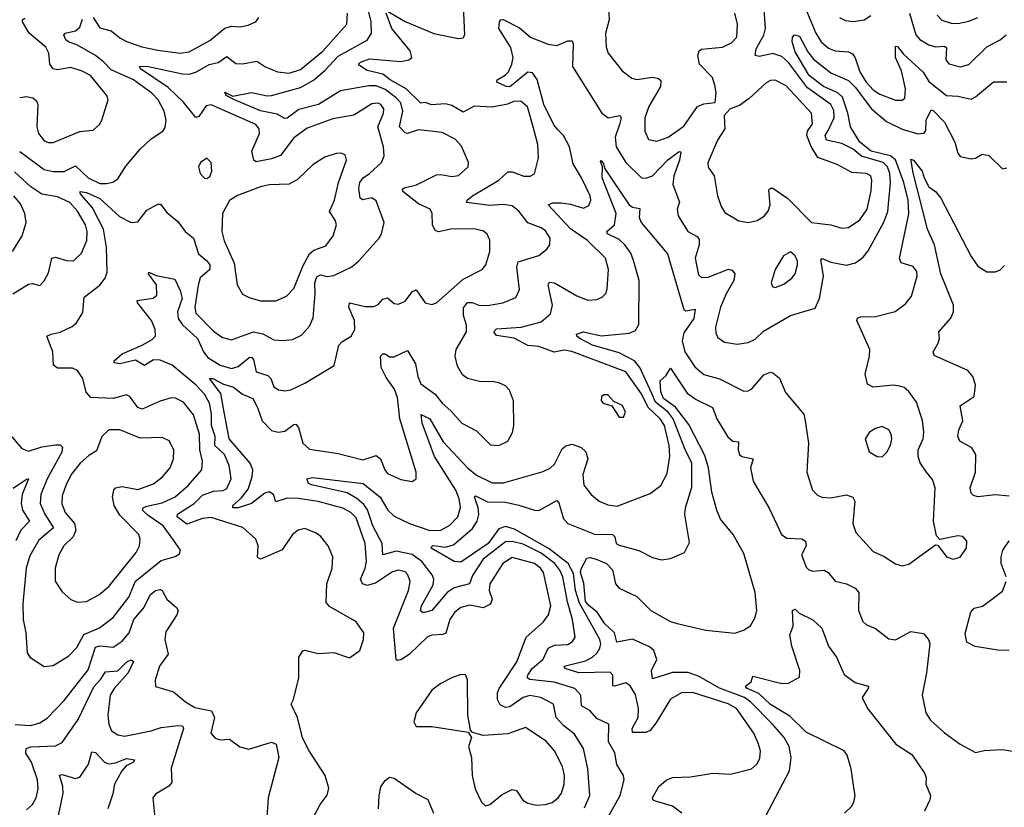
# Model space of a CAD drawing. Extents: x 1468344 to 1613994, y 525695 to 643861.
# Tile 397 of 427: x 1578415 to 1582834, y 617182 to 620715. Entities that reach past the tile are written whole.
import ezdxf

# ---------------------------------------------------------------- set-up
doc = ezdxf.new("R2010")
doc.units = 0

msp = doc.modelspace()

# ---------------------------------------------------------------- linework, layer by layer
at = {"layer": '0CON10XD'}
for points in [[(1580065, 620753.3), (1580145, 620706.9), (1580273, 620653), (1580385, 620630.8), (1580405, 620634), (1580412.7, 620647.3), (1580403.1, 620845)], [(1581912.6, 620835), (1581988.1, 620655), (1582012.2, 620615), (1582045, 620586.7), (1582075, 620575.3), (1582135, 620570.3), (1582152, 620562), (1582164.3, 620544.3), (1582185, 620481.5), (1582214.3, 620435), (1582245, 620400.3), (1582275, 620380.3), (1582345, 620353.8), (1582375, 620353.6), (1582387.1, 620362.9), (1582390.3, 620405), (1582372, 620485), (1582346, 620545), (1582345, 620596.2), (1582355, 620594.2), (1582381, 620561), (1582469.4, 620479.4), (1582495, 620437.2), (1582574.3, 620374.3), (1582625, 620372), (1582685, 620358.5), (1582705, 620368.5), (1582785, 620436.7), (1582845, 620435.6)], [(1581056.2, 620795), (1581060.8, 620715), (1581043.8, 620653.8), (1581047.2, 620592.8), (1581055.4, 620565), (1581118.9, 620485), (1581162.2, 620452.2), (1581185, 620447.3), (1581257, 620457), (1581281.3, 620451.3), (1581292, 620442), (1581291.5, 620415), (1581238.9, 620325), (1581220.3, 620275), (1581220, 620215), (1581237.2, 620177.2), (1581275, 620170), (1581325, 620188.4), (1581395, 620237.1), (1581456.5, 620325), (1581485, 620337.7), (1581536.4, 620343.6), (1581540, 620385), (1581535.5, 620415)], [(1579355.8, 618715), (1579334.7, 618765), (1579291.1, 618805), (1579292.5, 618845), (1579275.5, 618895), (1579275.7, 618945), (1579266.2, 618995), (1579245, 619034.7), (1579206.6, 619075), (1579099.6, 619165), (1579045, 619188.4), (1579015, 619189.3), (1578975, 619163.6), (1578935, 619188.1), (1578865, 619171.6), (1578838.8, 619175), (1578838.6, 619185), (1578875, 619215.8), (1578965.4, 619255), (1579010.1, 619279.9), (1579024.6, 619295), (1579022.9, 619325), (1579006.1, 619366.1), (1578943.3, 619445), (1578942, 619455), (1579013.8, 619466.2), (1579030.3, 619479.7), (1579028.5, 619525), (1578992.9, 619575), (1578995, 619582.5), (1579028, 619568), (1579111.2, 619551.2), (1579135, 619500), (1579143.9, 619465), (1579123.8, 619405), (1579126.5, 619375), (1579145.7, 619345.7), (1579212.6, 619285), (1579239.8, 619225), (1579259.1, 619199.1), (1579315, 619165.6), (1579365, 619150), (1579395, 619159.4), (1579445, 619199.4), (1579455, 619201.5), (1579465, 619190), (1579476.9, 619135), (1579529.3, 619119.3), (1579542.1, 619105), (1579555, 619067.5), (1579576.7, 619055), (1579605, 619049.5), (1579631.2, 619055), (1579695, 619083.8), (1579825.6, 619164.4), (1579847.9, 619255), (1579860.3, 619269.8), (1579903.3, 619295), (1579918.5, 619325), (1579917.9, 619365), (1579892.9, 619425), (1579894.6, 619445.4), (1579965, 619428.7), (1580005, 619428.5), (1580023.3, 619436.7), (1580045, 619460.6), (1580065, 619467.5), (1580095, 619442.2), (1580115, 619439.4), (1580145, 619452.5), (1580178, 619495), (1580195, 619502.5), (1580235, 619445.5), (1580265, 619437.3), (1580285, 619445.5), (1580405, 619550.4), (1580490.8, 619595), (1580506.7, 619615), (1580525.4, 619674.6), (1580525.4, 619725.4), (1580513, 619753), (1580496.7, 619766.7), (1580455, 619776.2), (1580350, 619775), (1580295, 619764.1), (1580278.9, 619768.9), (1580266.9, 619795), (1580266.7, 619845), (1580257.1, 619865), (1580205, 619888.9), (1580134.5, 619945), (1580133.1, 619955), (1580139.8, 619960.2), (1580195.6, 619974.4), (1580285, 620018.4), (1580305, 620020.8), (1580355, 620011.4), (1580385, 620015.5), (1580427.1, 620055), (1580429.2, 620075), (1580397.6, 620147.6), (1580369.1, 620179.1), (1580310.6, 620209.4), (1580205, 620221.6), (1580155, 620204.6), (1580145, 620206.8), (1580119.1, 620235), (1580134.8, 620305), (1580125, 620342.3), (1580105.1, 620365.1), (1580055, 620401.8), (1580015, 620418.4), (1579981.7, 620418.3), (1579855, 620395.2), (1579755.8, 620334.2), (1579667.7, 620312.3), (1579615, 620273.8), (1579605, 620272.2), (1579571.2, 620291.2), (1579495, 620305.9), (1579379.4, 620355), (1579341.4, 620375), (1579335, 620390), (1579372.3, 620372.3), (1579455, 620389.1), (1579525, 620373.9), (1579545, 620374.8), (1579675, 620410.8), (1579733.3, 620443.3), (1579785, 620487.3), (1579845, 620551.6), (1579975, 620623.5), (1579993.7, 620655), (1579992, 620705), (1579980.5, 620755)], [(1579215.3, 619524.7), (1579201.1, 619425), (1579205, 619398.1), (1579285, 619317.5), (1579325, 619289.1), (1579365, 619279.5), (1579465, 619314.3), (1579505.6, 619305.6), (1579555, 619279.6), (1579595, 619275.5), (1579638.9, 619281.1), (1579679.5, 619300.5), (1579715, 619340.8), (1579732.3, 619377.7), (1579741.6, 619485), (1579739.6, 619535), (1579748.2, 619561.8), (1579765, 619570), (1579795, 619562.3), (1579825, 619566.9), (1579905, 619606.2), (1579936.9, 619633.1), (1580026.4, 619733.6), (1580038.6, 619755), (1580050, 619805), (1580015, 619902), (1579995, 619915.6), (1579955, 619907.5), (1579942.7, 619915), (1579937.1, 619957.1), (1579941.9, 619985), (1579956.2, 620005), (1579984.2, 620025), (1580039.2, 620075), (1580051.1, 620105), (1580047.8, 620145), (1580021.8, 620235), (1580047.8, 620295), (1580048.9, 620315), (1580036.1, 620335), (1580025, 620340.9), (1579995, 620338.1), (1579915, 620286.1), (1579820.1, 620269.9), (1579705, 620228.1), (1579644.6, 620185.4), (1579584.8, 620105.2), (1579545, 620090.3), (1579476.9, 620076.9), (1579465.3, 620085.3), (1579457.5, 620125), (1579490.9, 620205), (1579489.1, 620225), (1579475, 620244.6), (1579275, 620333.8), (1579251.3, 620328.7), (1579219.1, 620280.9), (1579205, 620275.6), (1579150.8, 620345), (1579081.6, 620411.6), (1578957.5, 620495), (1578952.5, 620505), (1578985, 620506.1), (1579145, 620472.6), (1579175, 620471.2), (1579205, 620479.3), (1579265, 620514.3), (1579306.3, 620523.7), (1579345, 620549.6), (1579385, 620517.8), (1579415, 620517.1), (1579478.7, 620528.7), (1579515, 620504.4), (1579571.8, 620481.8), (1579625, 620475.3), (1579675, 620491.3), (1579775, 620574.1), (1579883.6, 620695), (1579886.9, 620745)], [(1580950, 617180), (1580974.1, 617235), (1580964.2, 617355), (1580945.4, 617445), (1580905, 617510), (1580855, 617549.1), (1580823.2, 617585), (1580810, 617645), (1580753.1, 617675), (1580705, 617683.4), (1580675, 617673.7), (1580615, 617632.2), (1580595, 617629.1), (1580571.7, 617641.7), (1580559.2, 617665), (1580559.1, 617695), (1580566.6, 617715), (1580646.7, 617835), (1580687.5, 617945), (1580765, 618013.1), (1580788.2, 618045), (1580798.9, 618085), (1580766.2, 618235), (1580752.1, 618255), (1580725, 618275.6), (1580625, 618303.2), (1580583.7, 618275), (1580525.5, 618185), (1580522.3, 618155), (1580535.5, 618115), (1580527.6, 618092.4), (1580495, 618076.2), (1580435, 618089.1), (1580395, 618078.8), (1580365.9, 618055), (1580345.3, 618025), (1580327.6, 617962.4), (1580313.4, 617956.6), (1580265, 617954.7), (1580245, 617946.8), (1580162.7, 617867.3), (1580125, 617842.9), (1580110, 617840), (1580104.4, 617845), (1580092.6, 617985), (1580160.3, 618155), (1580166.7, 618195), (1580157.5, 618225), (1580145, 618238.8), (1580115, 618245.3), (1580088.1, 618238.1), (1580012.3, 618187.7), (1579975, 618177.5), (1579952.9, 618185), (1579945.2, 618205), (1579965.8, 618255), (1579971.2, 618285), (1579965.8, 618365), (1579925, 618480), (1579900.4, 618505), (1579865, 618523.5), (1579755, 618553), (1579665, 618567.5), (1579615, 618569), (1579565, 618552.9), (1579554.4, 618585), (1579535, 618597.5), (1579515, 618591.5), (1579456, 618544), (1579395, 618524.8), (1579371.9, 618525), (1579371.8, 618535), (1579409.9, 618570.1), (1579440.3, 618609.7), (1579458.9, 618665), (1579462, 618695), (1579450, 618725), (1579355.3, 618835.3), (1579329.4, 618970.6), (1579317.7, 619037.7), (1579266.7, 619105), (1579281.2, 619105), (1579329.4, 619079.4), (1579375, 619066.8), (1579414.9, 619034.9), (1579461.1, 619015), (1579482.9, 618975), (1579503.3, 618915), (1579545, 618872.5), (1579575, 618864.6), (1579605, 618869.3), (1579645, 618899.5), (1579655, 618901.1), (1579665.9, 618885), (1579685.4, 618815.4), (1579715, 618788.9), (1579845, 618768.8), (1579955, 618740.9), (1580015, 618760.3), (1580034.6, 618745), (1580053.3, 618695), (1580065, 618680), (1580125, 618652.2), (1580176, 618644), (1580193.9, 618656.1), (1580194.3, 618685), (1580120.9, 618925), (1580115, 618980), (1580110.1, 619020.1), (1580097.1, 619057.1), (1580059.4, 619109.4), (1580037.4, 619155), (1580034.5, 619205), (1580045, 619215.7), (1580055, 619215.8), (1580075, 619202.5), (1580095, 619202.9), (1580155, 619230.8), (1580191.3, 619171.3), (1580201.8, 619115), (1580215, 619081.5), (1580280, 619035), (1580310.8, 618995), (1580350.6, 618960.6), (1580400, 618905), (1580465, 618870), (1580528.3, 618808.3), (1580565, 618804.3), (1580605.7, 618825), (1580627, 618863), (1580633.3, 618895), (1580630.6, 619005), (1580613.2, 619053.2), (1580595, 619072), (1580565, 619086), (1580535, 619092.5), (1580485, 619090), (1580425, 619106.2), (1580402.1, 619122.1), (1580380.4, 619160.4), (1580368.9, 619205), (1580373.3, 619235), (1580420.7, 619315), (1580420, 619345), (1580407.4, 619387.4), (1580407.4, 619422.6), (1580425, 619445.9), (1580445, 619446.5), (1580475, 619433.8), (1580515, 619432.4), (1580583.8, 619445), (1580640.9, 619469.1), (1580657.5, 619505), (1580645.7, 619605), (1580651.5, 619628.5), (1580745, 619656.7), (1580781.4, 619685), (1580794.4, 619705), (1580795.5, 619735), (1580775, 619767.8), (1580755, 619781.5), (1580695, 619803.5), (1580655, 619855.4), (1580625, 619880.3), (1580585, 619886.7), (1580525, 619880.8), (1580420, 619895), (1580422.5, 619905), (1580447.1, 619925), (1580565.2, 619994.8), (1580605, 620032.9), (1580625, 620032.8), (1580677.5, 620012.5), (1580706.6, 620013.4), (1580725, 620023.8), (1580743.3, 620095), (1580740, 620155), (1580719.6, 620235), (1580693.6, 620323.6), (1580665, 620348.6), (1580635, 620348.9), (1580603.5, 620336.5), (1580535, 620322.7), (1580455, 620327), (1580405, 620300.9), (1580355, 620329.6), (1580325, 620338.1), (1580265, 620333.8), (1580235, 620343.8), (1580215, 620340.4), (1580149.3, 620405), (1580077.9, 620445), (1580045, 620471), (1579975, 620486.4), (1579940.3, 620510.3), (1579936, 620515), (1579944.3, 620525), (1579985, 620539), (1580125, 620527.5), (1580161.2, 620535), (1580174.2, 620545), (1580167.9, 620575), (1580085.4, 620675), (1580060, 620745)], [(1580830.8, 620220.8), (1580812.7, 620242.7), (1580767.5, 620335), (1580736.9, 620446.9), (1580716.9, 620476.9), (1580695, 620480.3), (1580615, 620414.1), (1580597.5, 620415), (1580556.7, 620435), (1580558, 620445), (1580594.1, 620465.9), (1580608.5, 620481.5), (1580623.8, 620515), (1580629.3, 620545), (1580619.6, 620589.6), (1580565.4, 620675), (1580568.1, 620705), (1580575, 620714.2), (1580584.5, 620715.5), (1580657.8, 620677.8), (1580706.7, 620636.7), (1580785, 620605.9), (1580825, 620599.7), (1580875, 620620), (1580895, 620620), (1580899.1, 620605), (1580895.5, 620505), (1581027.8, 620295), (1581055.4, 620275.4), (1581108, 620285), (1581114.5, 620274.5), (1581106.3, 620245), (1581087.7, 620187.7), (1581092, 620145), (1581134.6, 620075), (1581205, 620006.2), (1581225, 620004.7), (1581255, 620015.3), (1581323.4, 620086.6), (1581375, 620124.3), (1581381.7, 620121.7), (1581376.6, 620085), (1581350.3, 620015), (1581346.5, 619975), (1581376.8, 619896.8), (1581365.5, 619865), (1581369.5, 619835), (1581413.8, 619765), (1581455, 619742.1), (1581465, 619728.8), (1581464.2, 619705), (1581446.9, 619645), (1581461.1, 619571.1), (1581475, 619559.1), (1581505, 619560), (1581595.3, 619595.3), (1581611.9, 619591.9), (1581624.2, 619575), (1581619.5, 619545), (1581585.3, 619485), (1581560.8, 619425), (1581537.9, 619335), (1581539.4, 619309.4), (1581548.8, 619288.8), (1581578.5, 619268.5), (1581635, 619259.6), (1581685, 619266.9), (1581715, 619281.2), (1581752.5, 619317.5), (1581875, 619388.5), (1581985, 619421.2), (1582005, 619463.8), (1582022.1, 619565), (1582010.4, 619639.6), (1582016, 619644), (1582055, 619627.7), (1582125, 619614.6), (1582166, 619624), (1582200, 619650), (1582222.5, 619677.5), (1582293.6, 619806.4), (1582310.7, 619855), (1582322.8, 619985), (1582320, 620025), (1582309.7, 620055), (1582289.4, 620075), (1582192.9, 620102.9), (1582155, 620134.8), (1582105, 620159.1), (1582035.2, 620175.2), (1582030.2, 620195), (1582045, 620221.2), (1582070.5, 620275), (1582068, 620308), (1582055, 620335.2), (1581949.9, 620409.9), (1581865, 620522.6), (1581835, 620550), (1581795, 620563.6), (1581735, 620549.3), (1581715.7, 620555), (1581720.5, 620585), (1581755.3, 620645), (1581761.6, 620675), (1581755, 620782.5)], [(1581535.5, 620415), (1581524.4, 620455), (1581465.9, 620515.9), (1581457.9, 620555), (1581464.5, 620575), (1581475, 620582.3), (1581568.5, 620591.5), (1581609.4, 620610.6), (1581632.7, 620637.3), (1581636.1, 620695), (1581624.6, 620745)], [(1582408.9, 620745), (1582436.5, 620646.5), (1582455, 620626.7), (1582495, 620602.2), (1582525, 620593.8), (1582565, 620595.8), (1582575, 620589.2), (1582571.6, 620535), (1582585, 620517.1), (1582636.9, 620503.1), (1582675, 620513.8), (1582755, 620592.7), (1582815.7, 620625), (1582842.4, 620647.6)], [(1578415, 620365.3), (1578445, 620371.1), (1578474.7, 620364.7), (1578491.2, 620351.2), (1578497.1, 620335), (1578492.3, 620235), (1578498.9, 620205), (1578525, 620171.1), (1578545, 620163.6), (1578565, 620164.5), (1578685, 620213.5), (1578745, 620218.8), (1578773.8, 620245), (1578784, 620265), (1578812, 620355), (1578805.8, 620375), (1578733.3, 620465), (1578695, 620484.6), (1578645, 620500), (1578585, 620489.4), (1578564.8, 620494.8), (1578551, 620515), (1578545.8, 620565), (1578532.2, 620592.2), (1578457.9, 620655), (1578427.5, 620705), (1578427.8, 620715), (1578437.4, 620722.6)], [(1578415, 620123.3), (1578525, 620042.6), (1578565, 620033.8), (1578615, 620033.4), (1578665, 620058.8), (1578722.9, 620005), (1578775, 619980.9), (1578805, 619979.8), (1578833.2, 619986.8), (1578855, 620000.6), (1578891.5, 620058.5), (1578955, 620134.3), (1579005, 620180.5), (1579057.5, 620215), (1579068.6, 620231.4), (1579072.7, 620265), (1579062.7, 620305), (1579036.4, 620355), (1579008.4, 620385), (1578925.3, 620445), (1578825, 620489.5), (1578793, 620525), (1578754.6, 620554.6), (1578675, 620601.5), (1578634.3, 620615), (1578621.8, 620625), (1578613.8, 620645), (1578618.6, 620655), (1578665, 620665.8), (1578685, 620680.9), (1578697.3, 620717.3)], [(1578745, 620725.4), (1578775, 620678.8), (1578825.6, 620665.6), (1578863.8, 620633.9), (1578895, 620617.4), (1578962.8, 620592.8), (1579035, 620578.6), (1579135.3, 620564.7), (1579175, 620570.3), (1579268.5, 620621.5), (1579335, 620676.7), (1579365, 620685.3), (1579405, 620682.3), (1579439.8, 620690.2), (1579474.3, 620705.7), (1579488.8, 620725)], [(1582094.7, 620724.7), (1582120.8, 620710.8), (1582155, 620706.2), (1582205, 620714.5), (1582235, 620733.3)], [(1582532.5, 620735), (1582553.6, 620713.6), (1582595, 620699.6), (1582625, 620698.7), (1582675, 620708.4), (1582715, 620724.6)], [(1581251.9, 619038.1), (1581198.1, 619155), (1581174.1, 619184.1), (1581105, 619220.5), (1580985.4, 619255), (1580929.1, 619285), (1580915.7, 619295), (1580913.8, 619305), (1580945, 619315.3), (1581025, 619297.1), (1581150.7, 619309.3), (1581178.5, 619321.5), (1581192.9, 619347.1), (1581195.8, 619545), (1581170.2, 619635), (1581157.3, 619667.3), (1581130.5, 619705), (1581105, 619728.9), (1581052.5, 619755), (1581049.4, 619765), (1581084.7, 619795), (1581092.3, 619845), (1581029.1, 620005), (1581030, 620055), (1581021.7, 620078.3), (1581025, 620083.3), (1581035, 620068.8), (1581039.4, 620049.4), (1581074.8, 619994.8), (1581150.8, 619885), (1581165, 619874.3), (1581198.1, 619868.1), (1581195, 619827.5), (1581204.3, 619805), (1581322.9, 619665), (1581395, 619415.6), (1581405, 619408.9), (1581446.9, 619416.9), (1581439.7, 619375), (1581395, 619310), (1581387.7, 619275), (1581400, 619225), (1581445, 619158.5), (1581485, 619122.7), (1581555, 619104.4), (1581665, 619048.6), (1581685, 619050.6), (1581700.2, 619059.8), (1581755, 619122.5), (1581785, 619133.8), (1581795, 619131.2), (1581825, 619106.7), (1581852, 619042), (1581934, 618945), (1581940, 618915), (1581954.4, 618815), (1581947.1, 618685), (1581972.5, 618605), (1581995, 618582.5), (1582015, 618573.1), (1582055, 618569.4), (1582125, 618583.6), (1582153.6, 618573.6), (1582163.1, 618555), (1582154.6, 618455), (1582167.8, 618415), (1582245, 618330), (1582295, 618307.3), (1582345, 618273.5), (1582375, 618265.6), (1582405, 618272.9), (1582525, 618360), (1582535, 618357.5), (1582575, 618305.8), (1582605, 618295.6), (1582635, 618304.3), (1582664.5, 618345), (1582665.5, 618375), (1582647.1, 618397.1), (1582625, 618400.4), (1582545, 618383.3), (1582530, 618400), (1582515.4, 618465), (1582522.9, 618615), (1582512.1, 618652.1), (1582484.4, 618685), (1582456.4, 618726.4), (1582446.7, 618755), (1582447.8, 618785), (1582469.3, 618835), (1582473.2, 618865), (1582466.9, 618916.9), (1582439.9, 618999.9), (1582405, 619047.8), (1582385, 619064.5), (1582365, 619071.8), (1582335, 619075.6), (1582245.9, 619065.9), (1582219.5, 619079.5), (1582209.4, 619125), (1582228.9, 619205), (1582230, 619235), (1582172.5, 619365), (1582175, 619376.2), (1582188.3, 619381.7), (1582255, 619383.3), (1582343.5, 619406.5), (1582390.1, 619439.9), (1582417.3, 619475), (1582442.1, 619565), (1582441.8, 619585), (1582425, 619607.3), (1582370.8, 619625), (1582363.8, 619643.8), (1582404.7, 619844.7), (1582402, 619905), (1582383.6, 619985), (1582345.9, 620085.9), (1582323.2, 620105), (1582237, 620125), (1582184.9, 620165), (1582142.9, 620235), (1582132, 620295), (1582107.9, 620367.9), (1582087.3, 620387.3), (1582022.4, 620415), (1581957.7, 620465), (1581895, 620571.2), (1581881.2, 620615), (1581883.4, 620636.6), (1581892.6, 620647.4), (1581915, 620641.5), (1581951.3, 620571.3), (1581977.7, 620537.7), (1582055, 620476.9), (1582135, 620442.3), (1582165, 620413.1), (1582237.2, 620315), (1582305, 620258.9), (1582375, 620223.5), (1582445, 620202.4), (1582474.6, 620205.4), (1582482.1, 620217.9), (1582483.2, 620265), (1582505, 620310), (1582515, 620307.3), (1582564.7, 620255), (1582611.8, 620165), (1582625.6, 620115.6), (1582635, 620102), (1582685, 620091.4), (1582705, 620094.3), (1582735, 620111.2), (1582765, 620106.2), (1582825, 620046.7), (1582845, 620051.2)], [(1582105, 619779.6), (1582135, 619782.9), (1582185, 619817.9), (1582218.6, 619865), (1582236.9, 619946.9), (1582239.7, 619995), (1582234.7, 620014.7), (1582215, 620024.6), (1582149.2, 620029.2), (1582084.2, 620065), (1581996.5, 620096.5), (1581966.5, 620146.5), (1581948.2, 620195), (1581951.1, 620215), (1581972.3, 620247.7), (1581968.2, 620295), (1581855, 620417.7), (1581805, 620443.6), (1581785, 620442.5), (1581765, 620432.2), (1581688.8, 620361.2), (1581645, 620330), (1581604.2, 620315.8), (1581576.7, 620285), (1581580, 620225), (1581546, 620174), (1581503.1, 620073.1), (1581505, 620053.3), (1581531.2, 620015), (1581547.1, 619925), (1581562.5, 619877.5), (1581579.7, 619849.7), (1581642.7, 619812.7), (1581685, 619805.6), (1581725, 619814.5), (1581755.9, 619834.1), (1581773.4, 619856.6), (1581782.3, 619885), (1581777.7, 619952.3), (1581785, 619960), (1581795, 619958.6), (1581862.7, 619912.7), (1581969.2, 619805), (1582054.6, 619794.6), (1582105, 619779.6)], [(1581049.2, 617125), (1581109.7, 617235), (1581128.5, 617305), (1581124.4, 617325), (1581094.2, 617374.2), (1581085.6, 617425.6), (1581057.8, 617475), (1581058.6, 617555), (1581005, 617580.7), (1580975, 617615.3), (1580936.6, 617636.6), (1580933.8, 617685), (1580906.7, 617715), (1580813.3, 617743.3), (1580705, 617755.8), (1580692.9, 617762.9), (1580695.8, 617775), (1580715.6, 617805), (1580765, 617846.6), (1580786.7, 617895), (1580815, 617908.8), (1580875, 617912.3), (1580895.7, 617925), (1580908.2, 617945), (1580896.1, 618025), (1580873.8, 618103.8), (1580852.7, 618215), (1580839.4, 618245), (1580816.6, 618275), (1580755, 618321.2), (1580675, 618361.8), (1580625, 618374.8), (1580595, 618372.5), (1580494.4, 618295), (1580447.7, 618222.3), (1580434, 618185), (1580364.2, 618165.9), (1580334, 618146), (1580265.2, 618064.8), (1580225, 618054.7), (1580213.4, 618063.4), (1580218.9, 618085), (1580270.8, 618179.2), (1580273.5, 618205), (1580266.7, 618225), (1580219.1, 618285), (1580176.4, 618316.4), (1580105, 618331.6), (1580045, 618314.7), (1580041.4, 618365), (1579999.6, 618445), (1579975.7, 618515.7), (1579959.9, 618539.9), (1579927.5, 618567.6), (1579885, 618593.2), (1579725, 618628.7), (1579711.8, 618635), (1579703.3, 618655), (1579729.2, 618660.8), (1579956.9, 618635), (1580032.5, 618572.5), (1580067.2, 618515), (1580095, 618487.2), (1580164.6, 618454.6), (1580255, 618423.3), (1580305, 618424.8), (1580345, 618447.2), (1580380.7, 618485), (1580392.8, 618527.2), (1580387.5, 618565), (1580372.9, 618605), (1580276.6, 618755), (1580221, 618905), (1580216.4, 618943.6), (1580255, 618924.3), (1580315, 618821.6), (1580425, 618704.2), (1580465, 618672.3), (1580535, 618637.1), (1580587, 618637), (1580765, 618687.8), (1580795, 618702.5), (1580815, 618720.6), (1580850, 618790), (1580866, 618804), (1580895, 618811.2), (1580935, 618796.1), (1580955.8, 618775.8), (1580964.6, 618745), (1580942.9, 618675), (1580947.1, 618627.1), (1580979.4, 618585), (1581016, 618555), (1581055, 618538.5), (1581096.9, 618533.1), (1581245, 618588.9), (1581291.9, 618625), (1581320.4, 618679.6), (1581333.4, 618756.6), (1581330.2, 618805), (1581308.6, 618895), (1581289.6, 618925), (1581235.7, 618975.7), (1581205, 619036.3), (1581135, 619136.1), (1580893.5, 619226.5), (1580857.9, 619232.1), (1580812.9, 619222.9), (1580745, 619249.6), (1580695, 619252.9), (1580634, 619286), (1580555, 619298.1), (1580543.6, 619315), (1580555, 619328.8), (1580665, 619335.7), (1580755, 619359.7), (1580796.9, 619395), (1580806.4, 619435), (1580787.1, 619525), (1580792.5, 619537.5), (1580815.2, 619535.2), (1580915, 619476.9), (1580965, 619456.5), (1581005, 619460), (1581029.7, 619470.3), (1581045, 619486.7), (1581052.1, 619507.9), (1581058.2, 619595), (1581043.6, 619645), (1580962.5, 619725), (1580886.3, 619776.3), (1580787.1, 619885), (1580807.2, 619892.8), (1580845, 619893.1), (1580887.4, 619887.4), (1580945, 619869.2), (1580968.8, 619881.2), (1580978.2, 619905), (1580974.5, 619925), (1580936.4, 620005), (1580899.1, 620069.1), (1580882.4, 620145), (1580854.8, 620195), (1580830.8, 620220.8)], [(1579255, 620003.3), (1579268.8, 620011.2), (1579277.5, 620035), (1579274.2, 620075), (1579255, 620094), (1579226, 620075), (1579217.1, 620055), (1579224.4, 620024.4), (1579245, 620003.8), (1579255, 620003.3)], [(1579495, 619453.3), (1579565, 619454.5), (1579612.5, 619475), (1579645, 619509.4), (1579687, 619613), (1579715.8, 619665), (1579735, 619680.7), (1579789.2, 619700.7), (1579821.2, 619745), (1579836.2, 619795), (1579831.2, 619815), (1579804.7, 619855), (1579827.2, 619905), (1579845.9, 619984.1), (1579882.2, 620085), (1579875, 620109.2), (1579856.2, 620116.2), (1579835, 620114.5), (1579785, 620097.8), (1579732.5, 620065), (1579661.9, 619998.1), (1579625, 619977.5), (1579535, 619974.6), (1579495, 619965.4), (1579392.9, 619927.1), (1579356.4, 619903.6), (1579324.7, 619845.3), (1579322.5, 619765), (1579333, 619723), (1579377.3, 619622.7), (1579391.1, 619525), (1579415, 619484.2), (1579445, 619468.1), (1579495, 619453.3)], [(1582855, 618577.3), (1582795, 618583.6), (1582714.5, 618574.5), (1582695, 618580), (1582685, 618591.2), (1582680.5, 618615), (1582703.9, 618685), (1582705.5, 618765), (1582688.6, 618795), (1582634.6, 618824.6), (1582624.5, 618845), (1582630.4, 618875), (1582648.2, 618915), (1582635, 618982.5), (1582699.2, 619025), (1582705, 619077.5), (1582692.9, 619115), (1582670.6, 619140.6), (1582518.6, 619208.6), (1582514.3, 619225), (1582536.4, 619263.6), (1582542.9, 619285), (1582540.6, 619315), (1582593.5, 619376.5), (1582606, 619405), (1582606.4, 619435), (1582549.4, 619575), (1582520.8, 619705), (1582488.8, 619775), (1582425, 620028.8), (1582415, 620090), (1582426.2, 620085), (1582465.7, 620035.7), (1582474.2, 620005), (1582495.7, 619965.7), (1582524.4, 619944.4), (1582548.6, 619915), (1582685, 619652), (1582715, 619610), (1582755, 619584.4), (1582795, 619583.3), (1582815, 619592.7), (1582835, 619612.2)], [(1578385, 619485.6), (1578455, 619529.2), (1578471.7, 619531.7), (1578505, 619523.3), (1578525, 619543.3), (1578545, 619580), (1578560, 619645), (1578575, 619649.1), (1578625.5, 619634.5), (1578656, 619634), (1578692.8, 619667.2), (1578717.1, 619725), (1578717.8, 619765), (1578709.7, 619795), (1578675, 619856.7), (1578639.7, 619895), (1578585, 619919.7), (1578515, 619931.9), (1578465.6, 619965.6), (1578391.9, 620031.9)], [(1578372.5, 618852.5), (1578425, 618791.5), (1578455, 618778.8), (1578515, 618798.6), (1578575, 618808.2), (1578597.2, 618807.2), (1578607.8, 618797.8), (1578604.1, 618775), (1578538.5, 618655), (1578509.8, 618585), (1578507.6, 618545), (1578527.6, 618497.6), (1578566.4, 618435), (1578500.5, 618379.5), (1578460.8, 618309.2), (1578444.8, 618254.8), (1578429.2, 618095), (1578430, 618025), (1578442.5, 617965), (1578448.9, 617875), (1578460, 617855), (1578525, 617812.9), (1578565, 617817.8), (1578635, 617860.8), (1578671.3, 617898.7), (1578702.4, 617957.6), (1578773.2, 617986.8), (1578835, 618033.1), (1578905, 618123.8), (1578935, 618195.7), (1579050.5, 618289.5), (1579112.9, 618307.1), (1579131.7, 618318.3), (1579136.7, 618335), (1579095.2, 618395.2), (1579058.8, 618445), (1578990.9, 618490.9), (1578966.8, 618515), (1578969.6, 618525), (1578985, 618533.3), (1579055, 618547.6), (1579112.9, 618575), (1579171.2, 618625), (1579231.8, 618695), (1579234.7, 618734.7), (1579223.6, 618785), (1579221.6, 618855), (1579195, 618941.9), (1579149.6, 618999.6), (1579115, 619017.5), (1579095, 619018.2), (1579045.9, 619004.1), (1578965, 618967.2), (1578945, 618975.4), (1578908.6, 619025), (1578895, 619031.9), (1578835, 619015.5), (1578735, 619019.5), (1578713.8, 619043.8), (1578698.5, 619105), (1578675, 619141.1), (1578652, 619152), (1578585, 619152.2), (1578567.1, 619165), (1578563.8, 619225), (1578537.5, 619295), (1578556, 619304), (1578597, 619313), (1578651.2, 619338.8), (1578670.6, 619355), (1578697.8, 619402.2), (1578705, 619470), (1578775.3, 619524.7), (1578797.9, 619555), (1578808.3, 619581.8), (1578805.2, 619695), (1578790.5, 619775), (1578741.3, 619871.3), (1578685.7, 619935), (1578686.4, 619943.6), (1578715, 619940.5), (1578775, 619913.1), (1578862.9, 619832.9), (1578915, 619805.6), (1578945, 619808.6), (1578985, 619860), (1579035, 619888.1), (1579047.3, 619887.3), (1579075, 619850.8), (1579125, 619810), (1579157.1, 619765), (1579195, 619734.5), (1579217.2, 619665), (1579255, 619633.6), (1579268.1, 619615), (1579268, 619595), (1579225, 619556.7), (1579215.3, 619524.7)], [(1578383.1, 619675), (1578426.2, 619745), (1578443.5, 619805), (1578438.5, 619845), (1578418.5, 619888.5), (1578388.2, 619925)], [(1581805, 619514.3), (1581845, 619528.1), (1581880.6, 619555), (1581895.3, 619574.7), (1581906.4, 619615), (1581905, 619632.5), (1581895, 619656.2), (1581875, 619673.8), (1581842.9, 619655), (1581805.6, 619595), (1581787.5, 619535), (1581795, 619516.7), (1581805, 619514.3)], [(1581748, 617115), (1581870, 617345), (1581877.9, 617405), (1581868.5, 617455), (1581845.4, 617495), (1581793.8, 617555), (1581694.4, 617655), (1581667.4, 617675), (1581556.3, 617716.3), (1581465, 617769.2), (1581415, 617786.2), (1581345, 617786.4), (1581255, 617758.6), (1581251.2, 617795), (1581274.2, 617845), (1581260.4, 617885), (1581241.1, 617901.1), (1581165, 617935.6), (1581095, 617922.5), (1581083.8, 617965), (1581041.3, 618005), (1581007, 618057), (1580970.5, 618085), (1580954.7, 618105), (1580947, 618187), (1580932.5, 618235), (1580935, 618251.9), (1580960.8, 618299.2), (1580975, 618302), (1581002.5, 618295), (1581048.6, 618275), (1581075, 618246.7), (1581089.2, 618185), (1581105.5, 618165.5), (1581185, 618127.3), (1581247.8, 618065), (1581335.9, 618015.9), (1581365, 618006.2), (1581495, 617976.1), (1581625, 617962.5), (1581663.9, 617976.1), (1581694.6, 617995.4), (1581716.2, 618033.8), (1581723.8, 618065), (1581715.9, 618145), (1581665, 618320), (1581616.3, 618406.3), (1581560.7, 618475), (1581543.5, 618515), (1581520.8, 618595), (1581506.1, 618705), (1581489.3, 618759.3), (1581418.4, 618898.4), (1581357.5, 618977.5), (1581304.8, 619015), (1581291.9, 619045), (1581290, 619095), (1581315, 619117.5), (1581335, 619152.5), (1581410.3, 619040.3), (1581451.4, 619011.4), (1581524.8, 618974.8), (1581543.9, 618925), (1581591.7, 618845), (1581615, 618823.8), (1581641.2, 618821.2), (1581639.6, 618785), (1581645, 618764.3), (1581656.2, 618756.2), (1581706, 618745), (1581694.2, 618705), (1581706.9, 618645), (1581780.7, 618520.7), (1581833.6, 618405), (1581858.5, 618388.5), (1581925, 618386), (1581941.4, 618375), (1581944.3, 618355), (1581924.3, 618315), (1581945, 618259.2), (1581957.2, 618247.2), (1581975, 618241.5), (1582025, 618245.5), (1582042.9, 618235), (1582075, 618196.7), (1582125, 618184.5), (1582165, 618164.4), (1582180.5, 618145), (1582180, 618065), (1582198.6, 618015), (1582215, 618000.6), (1582255, 617984.2), (1582315, 617937.5), (1582345, 617933.1), (1582415, 617970), (1582471.4, 617961.4), (1582494, 617935), (1582499.4, 617915), (1582484.4, 617785), (1582465.7, 617685), (1582482.2, 617605), (1582502.3, 617572.3), (1582565, 617515.5), (1582635, 617465.6), (1582705, 617428), (1582743.2, 617436.8), (1582825, 617440.8), (1582905, 617427.9)], [(1581386.7, 617155), (1581345, 617187.3), (1581268.8, 617208.8), (1581256, 617215), (1581254.4, 617225), (1581283.8, 617275), (1581316.7, 617303.3), (1581345, 617315.3), (1581425, 617318.8), (1581525, 617334.3), (1581605, 617330), (1581698.8, 617355), (1581725, 617377.1), (1581737, 617403), (1581738.9, 617435), (1581729.3, 617469.3), (1581710.4, 617515), (1581631.6, 617625), (1581595, 617645.5), (1581435, 617697.5), (1581385, 617694.7), (1581335, 617666.4), (1581270.4, 617559.6), (1581243.8, 617526.2), (1581225, 617518), (1581165, 617516.9), (1581163.9, 617535), (1581190.2, 617585), (1581192.5, 617625), (1581178.4, 617688.4), (1581155, 617727.5), (1581135, 617740.8), (1581085, 617724.6), (1581077.5, 617727.5), (1581076.7, 617775), (1581065, 617787.5), (1580925, 617785.1), (1580862.9, 617805), (1580858, 617815), (1580955, 617838.5), (1580985.7, 617855), (1581006.8, 617875), (1581019, 617895), (1581022.4, 617915), (1581018, 617935), (1580995.9, 617975), (1580926.9, 618096.9), (1580910, 618155), (1580899.7, 618230.3), (1580876.8, 618275), (1580791.1, 618341.1), (1580635, 618429), (1580595, 618441), (1580565, 618430.9), (1580517.1, 618365), (1580395, 618281.5), (1580365, 618284.4), (1580261.4, 618345), (1580266.2, 618355), (1580273.6, 618356.4), (1580325, 618349.4), (1580361.2, 618358.8), (1580447, 618433), (1580467.6, 618465), (1580475.7, 618495), (1580473.2, 618525), (1580456, 618574), (1580460.4, 618579.6), (1580515, 618551.9), (1580595, 618550.6), (1580655, 618537.8), (1580725, 618514.2), (1580745, 618514), (1580825, 618557.8), (1580835, 618548), (1580855.9, 618475.9), (1580874.5, 618455), (1580995, 618407.8), (1581075.7, 618405.7), (1581085.5, 618395), (1581092.5, 618365), (1581105, 618358.5), (1581193.8, 618333.8), (1581255, 618302.9), (1581295, 618292), (1581335, 618298.6), (1581398.8, 618325), (1581420.5, 618369.5), (1581400, 618495), (1581403.3, 618525), (1581431.3, 618618.7), (1581431.1, 618725), (1581399.3, 618789.3), (1581348.4, 618925), (1581325.7, 618955), (1581269.1, 618999.1), (1581251.9, 619038.1)], [(1581125, 618932.5), (1581133.3, 618955), (1581120, 618985), (1581081.7, 619001.7), (1581055, 619032), (1581037.7, 619032.3), (1581026.7, 619025), (1581024, 619005), (1581033.3, 618995), (1581073, 618983), (1581105, 618932.5), (1581125, 618932.5)], [(1582285, 618754), (1582306, 618775), (1582323, 618807), (1582328.9, 618835), (1582326.3, 618856.3), (1582315.8, 618875), (1582285, 618889.4), (1582255, 618881.4), (1582228.8, 618865), (1582210, 618835), (1582227, 618777), (1582262.5, 618755), (1582285, 618754)], [(1578675, 618102.5), (1578715, 618104.4), (1578770, 618135), (1578815, 618172.7), (1578937.9, 618325), (1578953.2, 618355), (1578956.1, 618385), (1578949.6, 618405), (1578865, 618491.8), (1578839.1, 618535), (1578832, 618575), (1578837.1, 618605), (1578845, 618615.5), (1578875, 618621.5), (1578945, 618607.2), (1579015, 618632.5), (1579055.5, 618665), (1579089.6, 618705), (1579104.6, 618745), (1579106.1, 618786.1), (1579085.4, 618825.4), (1579055, 618840.6), (1578955, 618838.5), (1578865, 618875.3), (1578815, 618875.4), (1578784.4, 618845), (1578759.6, 618780.4), (1578725, 618760.5), (1578686.7, 618725), (1578646.4, 618675), (1578621.6, 618625), (1578605, 618578.8), (1578603.8, 618543.8), (1578619.1, 618505), (1578660.6, 618455), (1578666.8, 618425), (1578654.5, 618395.5), (1578613.1, 618355), (1578590.4, 618315), (1578573.5, 618255), (1578574.1, 618195.9), (1578605, 618148), (1578645, 618114), (1578675, 618102.5)], [(1579732.2, 617135), (1579762.9, 617195), (1579795, 617236.2), (1579802.1, 617267.9), (1579786.4, 617325), (1579713.8, 617435), (1579684.1, 617494.1), (1579662, 617585), (1579633.3, 617645), (1579643.8, 617665), (1579667.7, 617762.3), (1579668, 617855), (1579685, 617883.8), (1579695, 617886.2), (1579755, 617872), (1579825, 617876.7), (1579895, 617852.5), (1579941.2, 617885), (1579958.6, 617935), (1579959.2, 617965), (1579925, 618013.8), (1579906.7, 618025), (1579805, 618082.5), (1579790.3, 618100.3), (1579793.8, 618185), (1579817.3, 618255), (1579820.9, 618305), (1579800, 618355), (1579766, 618396), (1579745, 618411.1), (1579695, 618431.9), (1579665, 618424.4), (1579638.6, 618405), (1579593.3, 618336.7), (1579495, 618295.7), (1579482.7, 618302.7), (1579484.6, 618354.6), (1579474.6, 618384.6), (1579416.8, 618436.8), (1579275, 618481.2), (1579235, 618476.7), (1579165, 618451.7), (1579122, 618485), (1579123.2, 618496.8), (1579198.2, 618545), (1579235, 618581.6), (1579285, 618599.4), (1579327.7, 618602.3), (1579345, 618612.7), (1579363.4, 618655), (1579355.8, 618715)], [(1578385.8, 618614.2), (1578445, 618654.4), (1578455.3, 618655.3), (1578425.5, 618585), (1578421.9, 618545), (1578428.1, 618515), (1578459.4, 618465), (1578420.8, 618425), (1578397.5, 618377.5)], [(1582841.4, 618215), (1582820.4, 618275), (1582819.3, 618305), (1582827.1, 618335), (1582855, 618376.9)], [(1582855, 617885.5), (1582805, 617886.7), (1582702.7, 617902.7), (1582665, 617922.9), (1582658, 617962), (1582683.1, 618056.9), (1582698.8, 618075), (1582735.6, 618084.4), (1582781.9, 618118.1), (1582825, 618152), (1582842.5, 618195)], [(1578395, 617553.8), (1578465, 617549.3), (1578505, 617560.4), (1578538.2, 617581.8), (1578615, 617661.1), (1578722.2, 617797.8), (1578755, 617900), (1578775, 617906.2), (1578835, 617900.3), (1578875, 617927.3), (1578905.7, 617965), (1578927.4, 618025), (1578972.9, 618077.1), (1579001.1, 618135), (1579025, 618153.8), (1579045, 618158.5), (1579053.8, 618153.8), (1579075.4, 618115), (1579118.7, 618078.7), (1579126.4, 618065), (1579120.4, 618045), (1579070.4, 617969.6), (1579066.7, 617935), (1579081.8, 617868.2), (1579042.2, 617815), (1579022.9, 617752.9), (1579025, 617723.3), (1579105, 617700), (1579159.4, 617655), (1579200.3, 617630.3), (1579276.2, 617615), (1579289.7, 617585), (1579273.3, 617515), (1579292.1, 617492.1), (1579315, 617484.2), (1579357, 617487), (1579403.2, 617453.2), (1579443, 617443), (1579545, 617473.8), (1579566.7, 617465), (1579578, 617405), (1579529.6, 617225), (1579523.9, 617136.1)], [(1582117.1, 617155), (1582148.1, 617185), (1582158.9, 617205), (1582164.4, 617235), (1582159.7, 617260.3), (1582146.8, 617355), (1582128, 617415), (1582114.7, 617434.7), (1581945, 617518.2), (1581871.2, 617591.2), (1581785, 617643.7), (1581732.1, 617692.1), (1581679.4, 617715), (1581672.9, 617725), (1581697.5, 617745), (1581705, 617770), (1581835, 617737.1), (1581865, 617739.2), (1581914.4, 617765.6), (1581916.4, 617795), (1581880.5, 617905), (1581870.8, 617955), (1581886.7, 617995), (1581883.8, 618065), (1581895, 618071.2), (1581912.5, 618052.5), (1581975, 618023.3), (1582015, 617986), (1582045.3, 617905.3), (1582080.8, 617855), (1582115, 617777.1), (1582165, 617742.1), (1582223.8, 617725), (1582222.9, 617715), (1582196.5, 617675), (1582220.4, 617625), (1582347.1, 617465), (1582418.3, 617418.3), (1582475.5, 617335), (1582482.7, 617315), (1582481.5, 617285), (1582501.8, 617235), (1582499.5, 617215), (1582475.4, 617165)], [(1578445, 617170.7), (1578472.1, 617195), (1578488.9, 617225), (1578498, 617265), (1578495.3, 617305), (1578467.8, 617385), (1578442, 617425), (1578443.4, 617445), (1578465, 617453.5), (1578575, 617457.2), (1578605, 617472.9), (1578677.8, 617575), (1578747.7, 617722.3), (1578778, 617755), (1578799.8, 617790.2), (1578855, 617794.8), (1578895.7, 617835), (1578915, 617843.1), (1578925.4, 617835.4), (1578902.1, 617785), (1578838.9, 617715), (1578820.7, 617685), (1578810, 617595), (1578815.3, 617555.3), (1578827.5, 617525), (1578855, 617506.4), (1578885, 617501.5), (1579004.6, 617525.4), (1579050, 617540), (1579125, 617549.5), (1579145, 617546.8), (1579150, 617535), (1579095, 617357.5), (1579097.3, 617292.7), (1579083.9, 617276.1), (1579025, 617241.2), (1579012.5, 617225), (1579021.9, 617135)], [(1580505, 617188), (1580525, 617194.3), (1580580.6, 617239.4), (1580625, 617261.8), (1580645, 617257.1), (1580673.7, 617213.7), (1580695, 617199.7), (1580735, 617190.8), (1580775, 617194.7), (1580805, 617203.9), (1580832.1, 617225), (1580845.9, 617245), (1580858.2, 617285), (1580859.4, 617325), (1580850.8, 617365), (1580815.2, 617435.2), (1580777.8, 617477.8), (1580685, 617539.2), (1580605, 617510.9), (1580495, 617504), (1580447, 617517), (1580438.3, 617528.3), (1580425.6, 617595.6), (1580424.1, 617754.1), (1580415, 617776.7), (1580395, 617778), (1580355, 617762), (1580305, 617737.5), (1580265, 617707.1), (1580194.3, 617605.7), (1580184.2, 617565), (1580195, 617544), (1580265, 617544.3), (1580428.3, 617518.3), (1580442.5, 617495), (1580428.8, 617455), (1580442.9, 617405), (1580445.6, 617324.4), (1580459.4, 617265), (1580487.5, 617205), (1580505, 617188)], [(1578583.4, 617115), (1578610.8, 617245), (1578609.2, 617275), (1578593.8, 617326.2), (1578605, 617329.1), (1578665, 617311.6), (1578685, 617316.5), (1578723.7, 617375), (1578739.1, 617430.9), (1578755, 617427.5), (1578795, 617384.7), (1578815, 617376.4), (1578845, 617380.9), (1578895, 617401.1), (1578930.8, 617395), (1578925.7, 617385), (1578892.3, 617367.7), (1578873.9, 617346.1), (1578840, 617285), (1578832.5, 617242.5), (1578810.8, 617175)], [(1580025.3, 617175.3), (1580028.6, 617235), (1580036.4, 617273.6), (1580055, 617301.9), (1580075, 617317.5), (1580095, 617312.9), (1580193.8, 617243.8), (1580247.2, 617217.2), (1580271.8, 617155)]]:
    msp.add_lwpolyline(points, dxfattribs=at)

doc.saveas('drawing.dxf')
